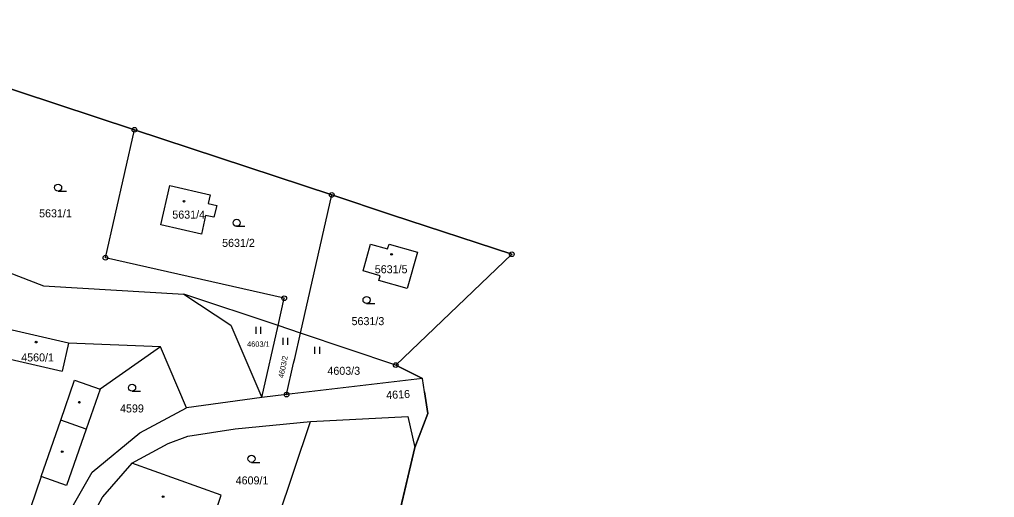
# Model space of a CAD drawing. Extents: x -733394 to -722299, y -1082822 to -1075049.
# Drawn here: x -725911 to -725703.9, y -1076553.3 to -1076451.9 of the extents above; entities that cross this region are included whole.
import ezdxf

# ---------------------------------------------------------------- set-up
doc = ezdxf.new("R2010")
doc.units = 0
for name, color, linetype in [('Hranice parcel', 7, 'Continuous'), ('Parcelní čísla', 7, 'Continuous'), ('Polygon ku', 7, 'Continuous'), ('Vnitřní kresba', 7, 'Continuous'), ('Značky bodu BP', 7, 'Continuous'), ('Značky budov', 7, 'Continuous'), ('Značky kultur', 7, 'Continuous')]:
    doc.layers.add(name, color=color, linetype=linetype)

msp = doc.modelspace()

# ---------------------------------------------------------------- linework, layer by layer
at = {"layer": 'Hranice parcel'}
for p, q in [((-725886.58, -1076475.27), (-725844.68, -1076489.07)), ((-725851.32, -1076518.42), (-725844.68, -1076489.07)), ((-725844.68, -1076489.07), (-725832.01, -1076493.28)), ((-725832.01, -1076493.28), (-725806.44, -1076501.67)), ((-725806.44, -1076501.67), (-725831.09, -1076525.19)), ((-725856.08, -1076516.82), (-725876.09, -1076510.12)), ((-725859.54, -1076532.09), (-725856.08, -1076516.82)), ((-725851.32, -1076518.42), (-725856.08, -1076516.82)), ((-725831.09, -1076525.19), (-725851.32, -1076518.42)), ((-725875.56, -1076534.25), (-725881.08, -1076521.36)), ((-725831.09, -1076525.19), (-725825.4, -1076528.05)), ((-725825.4, -1076528.05), (-725854.27, -1076531.47)), ((-725825, -1076530.9), (-725825.4, -1076528.05)), ((-725825, -1076530.9), (-725824.3, -1076535.47)), ((-725859.54, -1076532.09), (-725875.56, -1076534.25)), ((-725854.27, -1076531.47), (-725859.54, -1076532.09)), ((-725824.3, -1076535.47), (-725827.01, -1076542.67)), ((-725865.72, -1076586.31), (-725849.19, -1076537.15)), ((-725849.19, -1076537.15), (-725828.5, -1076536.09)), ((-725828.5, -1076536.09), (-725827.01, -1076542.67)), ((-725827.01, -1076542.67), (-725831.26, -1076560.64))]:
    msp.add_line(p, q, dxfattribs=at)
for points in [[(-725957.5, -1076451.86), (-725944.05, -1076456.33), (-725886.58, -1076475.27)], [(-725856.08, -1076516.82), (-725854.77, -1076511.02), (-725892.73, -1076502.43), (-725886.58, -1076475.27)], [(-725968.12, -1076484.34), (-725911.18, -1076506.34), (-725905.88, -1076508.38), (-725876.09, -1076510.12)], [(-725880.95, -1076495.4), (-725879.05, -1076487.1), (-725870.48, -1076489.09), (-725870.89, -1076490.91), (-725869.11, -1076491.32), (-725869.69, -1076493.81), (-725871.47, -1076493.46), (-725872.37, -1076497.42), (-725880.95, -1076495.4)], [(-725832.81, -1076500.56), (-725832.51, -1076499.53), (-725826.47, -1076501.2), (-725828.64, -1076508.94), (-725834.67, -1076507.26), (-725834.39, -1076506.23), (-725838, -1076505.23), (-725836.41, -1076499.57), (-725832.81, -1076500.56)], [(-725876.09, -1076510.12), (-725866.12, -1076516.74), (-725859.54, -1076532.09)], [(-725881.08, -1076521.36), (-725900.57, -1076520.54), (-725912.53, -1076517.79)], [(-725854.27, -1076531.47), (-725852.77, -1076524.82), (-725852.54, -1076523.8), (-725851.32, -1076518.42)], [(-725881.08, -1076521.36), (-725893.89, -1076530.3), (-725896.85, -1076538.79), (-725901.02, -1076550.75)], [(-725904.86, -1076564.1), (-725895.59, -1076547.93), (-725885.41, -1076539.58), (-725875.56, -1076534.25)], [(-725887.15, -1076545.98), (-725879.43, -1076541.81), (-725875.24, -1076540.27), (-725865.17, -1076538.74), (-725849.19, -1076537.15)], [(-725887.15, -1076545.98), (-725893.35, -1076553.19), (-725893.46, -1076553.31), (-725900.19, -1076565.78)], [(-725875.53, -1076586.68), (-725878.6, -1076585.54), (-725877.56, -1076582.42), (-725872.78, -1076568.94), (-725870.53, -1076561.29), (-725870.91, -1076561.17), (-725868.13, -1076552.8), (-725887.15, -1076545.98)], [(-725901.02, -1076550.75), (-725906.4, -1076548.87), (-725910.96, -1076562.33)]]:
    msp.add_lwpolyline(points, dxfattribs=at)
at = {"layer": 'Polygon ku'}
msp.add_lwpolyline([(-725703.91, -1076614.71), (-725706.11, -1076611.35), (-725711.04, -1076606.15), (-725715.97, -1076600.96), (-725717.4, -1076599.45), (-725728.77, -1076606.31), (-725731.3, -1076607.87), (-725783.72, -1076588.33), (-725805.7, -1076575.59), (-725831.26, -1076560.64), (-725827.01, -1076542.67), (-725824.3, -1076535.47), (-725825, -1076530.9), (-725825.4, -1076528.05), (-725831.09, -1076525.19), (-725806.44, -1076501.67), (-725832.01, -1076493.28), (-725844.68, -1076489.07), (-725886.58, -1076475.27), (-725944.05, -1076456.33)], dxfattribs=at)
at = {"layer": 'Vnitřní kresba'}
for p, q in [((-725900.57, -1076520.54), (-725901.93, -1076526.46)), ((-725913.9, -1076523.72), (-725901.93, -1076526.46)), ((-725902.23, -1076536.91), (-725899.31, -1076528.41)), ((-725899.31, -1076528.41), (-725893.89, -1076530.3)), ((-725906.4, -1076548.87), (-725902.23, -1076536.91)), ((-725896.85, -1076538.79), (-725902.23, -1076536.91))]:
    msp.add_line(p, q, dxfattribs=at)
at = {"layer": 'Značky bodu BP'}
for centre, radius in [((-725886.58, -1076475.27), 0.5), ((-725886.58, -1076475.27), 0.0303), ((-725844.68, -1076489.07), 0.5), ((-725844.68, -1076489.07), 0.0303), ((-725892.73, -1076502.43), 0.5), ((-725806.44, -1076501.67), 0.5), ((-725806.44, -1076501.67), 0.0303), ((-725892.73, -1076502.43), 0.0303), ((-725854.77, -1076511.02), 0.5), ((-725854.77, -1076511.02), 0.0303), ((-725831.09, -1076525.19), 0.5), ((-725831.09, -1076525.19), 0.0303), ((-725854.27, -1076531.47), 0.5), ((-725854.27, -1076531.47), 0.0303)]:
    msp.add_circle(centre, radius, dxfattribs=at)
at = {"layer": 'Značky budov'}
for centre in [(-725876.04, -1076490.42), (-725831.98, -1076501.68), (-725907.46, -1076520.32), (-725898.28, -1076533.08), (-725901.93, -1076543.59), (-725880.49, -1076553.11)]:
    msp.add_circle(centre, 0.175, dxfattribs=at)
at = {"layer": 'Značky kultur'}
for p, q in [((-725902.79, -1076488.28), (-725901.04, -1076488.28)), ((-725864.87, -1076495.75), (-725863.12, -1076495.75)), ((-725837.28, -1076512.13), (-725835.53, -1076512.13)), ((-725860.71, -1076518.57), (-725860.71, -1076517.07)), ((-725859.71, -1076518.57), (-725859.71, -1076517.07)), ((-725854.99, -1076520.91), (-725854.99, -1076519.41)), ((-725853.99, -1076520.91), (-725853.99, -1076519.41)), ((-725848.24, -1076522.83), (-725848.24, -1076521.33)), ((-725847.24, -1076522.83), (-725847.24, -1076521.33)), ((-725887.08, -1076530.75), (-725885.33, -1076530.75)), ((-725861.72, -1076545.84), (-725859.97, -1076545.84))]:
    msp.add_line(p, q, dxfattribs=at)
for centre in [(-725902.79, -1076487.53), (-725864.87, -1076495), (-725837.28, -1076511.38), (-725887.08, -1076530), (-725861.72, -1076545.09)]:
    msp.add_circle(centre, 0.75, dxfattribs=at)

# ---------------------------------------------------------------- texts
at = {"layer": 'Parcelní čísla'}
for s, height, p in [('5631/1', 1.7, (-725906.83, -1076493.84)), ('5631/4', 1.7, (-725878.54, -1076494.11)), ('5631/2', 1.7, (-725867.96, -1076500.11)), ('5631/5', 1.7, (-725835.54, -1076505.71)), ('5631/3', 1.7, (-725840.47, -1076516.72)), ('4603/1', 1.139, (-725862.66, -1076521.32)), ('4560/1', 1.7, (-725910.63, -1076524.42)), ('4603/3', 1.7, (-725845.6, -1076527.26)), ('4599', 1.7, (-725889.64, -1076535.25)), ('4609/1', 1.7, (-725865.08, -1076550.52))]:
    msp.add_text(s, height=height, dxfattribs=at).set_placement(p)
for s, height, rotation, p in [('4603/2', 1.139, 79, (-725854.92, -1076528.05)), ('4616', 1.7, 3, (-725833.07, -1076532.42))]:
    msp.add_text(s, height=height, rotation=rotation, dxfattribs=at).set_placement(p)

doc.saveas('drawing.dxf')
